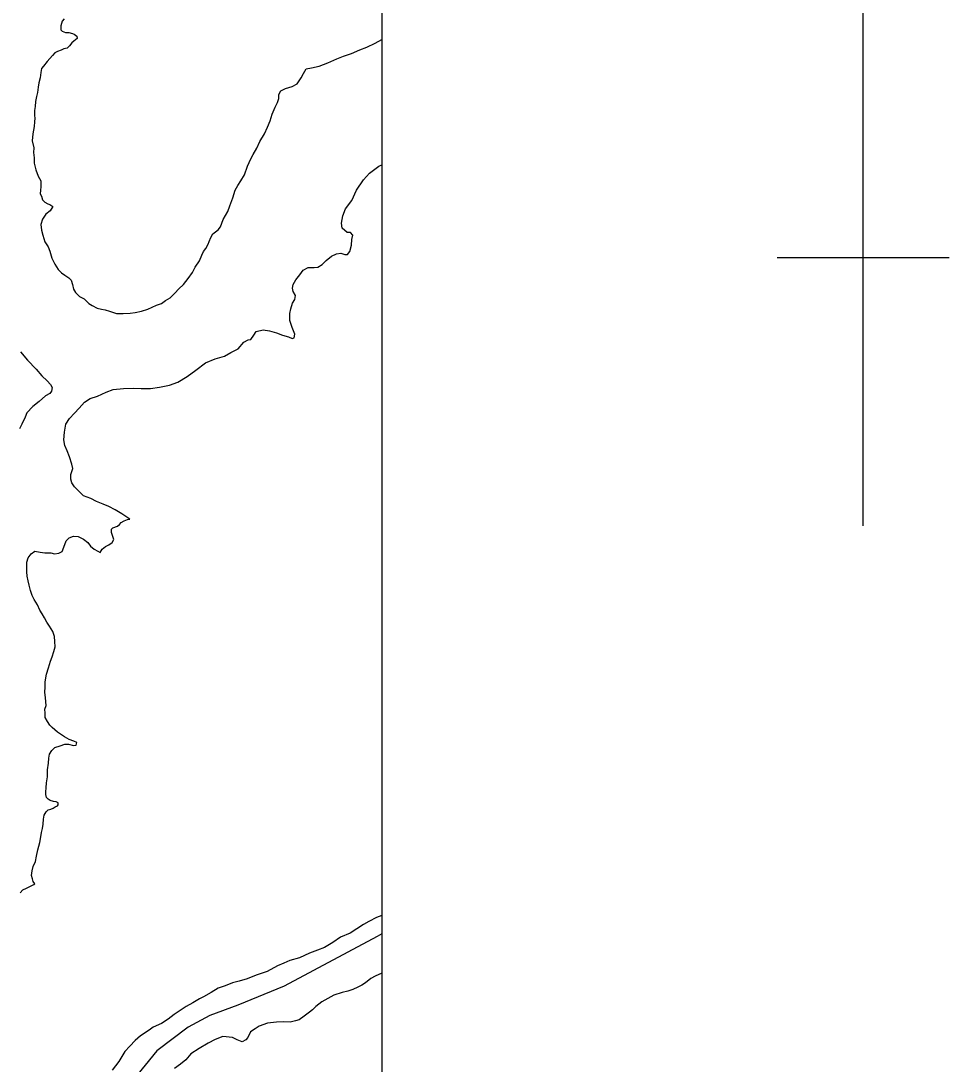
# Model space of a CAD drawing. Extents: x 670147 to 673275, y 705573 to 707613.
# Drawn here: x 670819.6 to 670879.6, y 707059.4 to 707126.8 of the extents above; entities that cross this region are included whole.
import ezdxf

# ---------------------------------------------------------------- set-up
doc = ezdxf.new("R2010")
doc.units = 0
for name, color, linetype in [('2', 7, 'Continuous'), ('9', 7, 'Continuous'), ('R_Draft', 7, 'Continuous'), ('R_NoPlot', 7, 'Continuous')]:
    doc.layers.add(name, color=color, linetype=linetype)

msp = doc.modelspace()

# ---------------------------------------------------------------- linework, layer by layer
at = {"layer": '2'}
msp.add_lwpolyline([(670842.893, 707067.818), (670842.597, 707067.644), (670836.57, 707064.431), (670833.578, 707063.199), (670831.775, 707062.539), (670830.367, 707061.791), (670828.343, 707060.25), (670826.364, 707057.83), (670824.912, 707055.101), (670824.076, 707049.997), (670823.592, 707044.364), (670823.895, 707041.994), (670824.475, 707040.181), (670825.816, 707038.368), (670827.665, 707036.845), (670830.094, 707035.757), (670832.088, 707035.539), (670834.444, 707036.01), (670836.329, 707036.699), (670839.7, 707038.766), (670841.296, 707039.999), (670842.818, 707040.761), (670842.893, 707040.786)], dxfattribs=at)
at = {"layer": '9'}
for points in [[(670822.342, 707126.962), (670822.223, 707126.796), (670822.135, 707126.495), (670822.136, 707126.255), (670822.227, 707126.15), (670822.437, 707126.076), (670822.662, 707126.078), (670822.887, 707126.019), (670823.007, 707125.96), (670823.173, 707125.826), (670823.189, 707125.676), (670822.98, 707125.524), (670822.846, 707125.403), (670822.697, 707125.207), (670822.548, 707125.056), (670822.323, 707125.009), (670822.159, 707124.933), (670821.92, 707124.841), (670821.74, 707124.764), (670821.591, 707124.583), (670821.428, 707124.402), (670821.249, 707124.19), (670821.011, 707123.903), (670820.892, 707123.737), (670820.849, 707123.481), (670820.791, 707123.15), (670820.718, 707122.819), (670820.674, 707122.533), (670820.631, 707122.202), (670820.573, 707121.946), (670820.5, 707121.615), (670820.472, 707121.3), (670820.429, 707121.029), (670820.43, 707120.713), (670820.446, 707120.533), (670820.433, 707120.308), (670820.405, 707119.992), (670820.333, 707119.526), (670820.29, 707119.075), (670820.383, 707118.625), (670820.37, 707118.324), (670820.417, 707117.979), (670820.419, 707117.618), (670820.527, 707117.198), (670820.664, 707116.793), (670820.846, 707116.494), (670820.846, 707116.344), (670820.833, 707116.103), (670820.819, 707115.878), (670820.806, 707115.652), (670820.882, 707115.488), (670820.958, 707115.263), (670821.094, 707115.114), (670821.289, 707115.01), (670821.424, 707114.951), (670821.62, 707114.817), (670821.457, 707114.545), (670821.173, 707114.333), (670820.951, 707114.001), (670820.833, 707113.654), (670820.88, 707113.294), (670820.972, 707112.979), (670821.094, 707112.544), (670821.321, 707112.215), (670821.428, 707111.946), (670821.565, 707111.496), (670821.747, 707111.106), (670821.959, 707110.762), (670822.186, 707110.538), (670822.396, 707110.39), (670822.652, 707110.211), (670822.803, 707110.062), (670822.895, 707109.777), (670822.957, 707109.477), (670823.078, 707109.267), (670823.334, 707109.014), (670823.65, 707108.866), (670823.952, 707108.552)], [(670823.952, 707108.552), (670824.162, 707108.419), (670824.478, 707108.256), (670824.763, 707108.197), (670825.003, 707108.139), (670825.289, 707108.066), (670825.739, 707107.919), (670826.174, 707107.922), (670826.624, 707107.925), (670826.953, 707107.987), (670827.357, 707108.065), (670827.761, 707108.188), (670828.315, 707108.448), (670828.644, 707108.555), (670828.912, 707108.752), (670829.196, 707108.935), (670829.509, 707109.222), (670829.762, 707109.509), (670830.06, 707109.782), (670830.373, 707110.175), (670830.64, 707110.567), (670830.833, 707110.914), (670831.101, 707111.322), (670831.263, 707111.684), (670831.367, 707111.91), (670831.516, 707112.121), (670831.664, 707112.393), (670831.738, 707112.573), (670831.826, 707112.829), (670831.96, 707113.071), (670832.303, 707113.329), (670832.467, 707113.51), (670832.629, 707113.992), (670832.94, 707114.505), (670833.073, 707114.867), (670833.265, 707115.379), (670833.412, 707115.876), (670833.59, 707116.177), (670833.768, 707116.479), (670834.005, 707116.871), (670834.197, 707117.429), (670834.419, 707117.911), (670834.582, 707118.198), (670834.82, 707118.605), (670835.012, 707119.027), (670835.309, 707119.525), (670835.501, 707119.947), (670835.663, 707120.369), (670835.811, 707120.806), (670836.003, 707121.258), (670836.151, 707121.544), (670836.224, 707121.8), (670836.238, 707122.056), (670836.356, 707122.312), (670836.67, 707122.449), (670837.104, 707122.573), (670837.418, 707122.755), (670837.671, 707123.133), (670837.834, 707123.434), (670837.997, 707123.721), (670838.356, 707123.798), (670838.835, 707123.907), (670839.404, 707124.121), (670839.987, 707124.381), (670840.405, 707124.549), (670840.929, 707124.718), (670841.467, 707124.947), (670841.916, 707125.115), (670842.469, 707125.375), (670842.893, 707125.626)], [(670828.511, 707103.145), (670829.17, 707103.285), (670829.694, 707103.484), (670830.306, 707103.849), (670830.858, 707104.243), (670831.485, 707104.713), (670832.113, 707104.973), (670832.727, 707105.158), (670833.13, 707105.386), (670833.608, 707105.63), (670833.98, 707106.068), (670834.25, 707106.205), (670834.429, 707106.221), (670834.607, 707106.508), (670834.771, 707106.75), (670835.22, 707106.858), (670835.625, 707106.801), (670836.076, 707106.669), (670836.481, 707106.506), (670836.857, 707106.404), (670837.097, 707106.3), (670837.232, 707106.346), (670837.276, 707106.572), (670837.093, 707107.006), (670836.94, 707107.456), (670836.953, 707107.907), (670837.011, 707108.208), (670837.113, 707108.584), (670837.277, 707108.826), (670837.305, 707109.081), (670837.169, 707109.336), (670837.108, 707109.546), (670837.151, 707109.786), (670837.329, 707110.088), (670837.582, 707110.405), (670837.805, 707110.722), (670838.134, 707110.89), (670838.509, 707110.893), (670838.749, 707110.909), (670839.032, 707111.077), (670839.301, 707111.334), (670839.644, 707111.622), (670839.958, 707111.774), (670840.242, 707111.806), (670840.498, 707111.733), (670840.678, 707111.719), (670840.826, 707111.916), (670840.929, 707112.337), (670840.956, 707112.698), (670841.015, 707112.984), (670840.864, 707113.148), (670840.654, 707113.146), (670840.337, 707113.43), (670840.276, 707113.745), (670840.363, 707114.226), (670840.54, 707114.678), (670840.956, 707115.222), (670841.252, 707115.885), (670841.713, 707116.55), (670842.1, 707116.988), (670842.697, 707117.428), (670842.893, 707117.528)], [(670819.533, 707105.441), (670819.986, 707104.889), (670820.544, 707104.321), (670820.906, 707103.873), (670821.253, 707103.56), (670821.464, 707103.321), (670821.586, 707103.127), (670821.542, 707102.901), (670821.423, 707102.75), (670821.139, 707102.598), (670820.736, 707102.234), (670820.334, 707101.901), (670819.931, 707101.492), (670819.828, 707101.206), (670819.606, 707100.754), (670819.473, 707100.452)], [(670821.266, 707081.548), (670821.129, 707081.802), (670821.128, 707082.073), (670821.111, 707082.328), (670821.184, 707082.584), (670821.137, 707083.08), (670821.104, 707083.44), (670821.117, 707083.756), (670821.115, 707084.116), (670821.202, 707084.598), (670821.335, 707085.004), (670821.467, 707085.441), (670821.585, 707085.727), (670821.688, 707086.059), (670821.776, 707086.375), (670821.744, 707086.72), (670821.727, 707087.035), (670821.621, 707087.35), (670821.409, 707087.694), (670821.227, 707087.964), (670821.076, 707088.233), (670820.939, 707088.502), (670820.773, 707088.742), (670820.621, 707089.086), (670820.409, 707089.43), (670820.287, 707089.685), (670820.18, 707090), (670820.088, 707090.345), (670820.027, 707090.63), (670819.965, 707090.93), (670819.933, 707091.215), (670819.932, 707091.486), (670819.944, 707091.846), (670820.033, 707092.117), (670820.211, 707092.374), (670820.465, 707092.541), (670820.795, 707092.483), (670821.11, 707092.44), (670821.5, 707092.443), (670821.725, 707092.369), (670822.01, 707092.417), (670822.219, 707092.523), (670822.322, 707092.809), (670822.485, 707093.216), (670822.678, 707093.413), (670822.948, 707093.52), (670823.262, 707093.507), (670823.593, 707093.329), (670823.88, 707093.106), (670824.061, 707092.882), (670824.302, 707092.688), (670824.527, 707092.554), (670824.678, 707092.465), (670824.812, 707092.676), (670825.02, 707092.858), (670825.23, 707092.95), (670825.454, 707093.102), (670825.572, 707093.313), (670825.481, 707093.553), (670825.42, 707093.763), (670825.403, 707093.973), (670825.508, 707094.049), (670825.792, 707094.171), (670825.926, 707094.277), (670826.03, 707094.413), (670826.225, 707094.519), (670826.449, 707094.596), (670826.599, 707094.627), (670826.087, 707094.954), (670825.651, 707095.222), (670825.245, 707095.444), (670824.884, 707095.592), (670824.433, 707095.754), (670824.072, 707095.947), (670823.592, 707096.124), (670823.35, 707096.393), (670823.018, 707096.706), (670822.852, 707096.96), (670822.775, 707097.215), (670822.789, 707097.516), (670822.906, 707097.892), (670822.845, 707098.177), (670822.707, 707098.642), (670822.54, 707099.046), (670822.388, 707099.391), (670822.34, 707099.751), (670822.367, 707100.247), (670822.454, 707100.759), (670822.707, 707101.136), (670823.02, 707101.469), (670823.318, 707101.802), (670823.66, 707102.18), (670824.033, 707102.408), (670824.497, 707102.576), (670825.065, 707102.82), (670825.529, 707102.989), (670826.188, 707103.054), (670826.818, 707103.088), (670827.328, 707103.062), (670827.942, 707103.066), (670828.511, 707103.145)], [(670819.503, 707070.462), (670819.682, 707070.659), (670819.921, 707070.765), (670820.131, 707070.872), (670820.385, 707071.009), (670820.459, 707071.055), (670820.338, 707071.204), (670820.307, 707071.369), (670820.246, 707071.579), (670820.274, 707071.88), (670820.348, 707072.166), (670820.496, 707072.497), (670820.568, 707072.843), (670820.656, 707073.25), (670820.788, 707073.716), (670820.846, 707074.077), (670820.889, 707074.378), (670820.948, 707074.619), (670820.991, 707074.905), (670821.019, 707075.221), (670821.062, 707075.491), (670821.181, 707075.703), (670821.315, 707075.824), (670821.48, 707075.885), (670821.644, 707075.946), (670821.779, 707076.022), (670821.928, 707076.083), (670821.973, 707076.159), (670821.972, 707076.294), (670821.837, 707076.353), (670821.657, 707076.367), (670821.446, 707076.426), (670821.311, 707076.515), (670821.205, 707076.634), (670821.174, 707076.829), (670821.173, 707076.995), (670821.186, 707077.265), (670821.2, 707077.581), (670821.272, 707077.972), (670821.269, 707078.423), (670821.342, 707078.859), (670821.355, 707079.175), (670821.413, 707079.43), (670821.547, 707079.672), (670821.755, 707079.869), (670822.085, 707079.976), (670822.399, 707080.068), (670822.639, 707080.07), (670822.954, 707079.982), (670823.119, 707080.013), (670823.163, 707080.179), (670822.982, 707080.268), (670822.682, 707080.371), (670822.366, 707080.549), (670822.17, 707080.683), (670821.914, 707080.861), (670821.583, 707081.145), (670821.417, 707081.309), (670821.266, 707081.548)], [(670842.893, 707069.012), (670842.539, 707068.88), (670842.061, 707068.621), (670841.702, 707068.423), (670841.269, 707068.15), (670840.836, 707067.861), (670840.223, 707067.601), (670839.731, 707067.267), (670839.178, 707066.933), (670838.744, 707066.765), (670838.206, 707066.566), (670837.578, 707066.261), (670836.949, 707066.091), (670836.546, 707065.923), (670836.157, 707065.755), (670835.47, 707065.375), (670834.766, 707065.144), (670834.183, 707064.915), (670833.674, 707064.761), (670833.24, 707064.653), (670832.762, 707064.454), (670832.313, 707064.301), (670831.865, 707064.027), (670831.357, 707063.753), (670831.103, 707063.616), (670830.67, 707063.358), (670830.251, 707063.114), (670829.863, 707062.871), (670829.475, 707062.598), (670829.087, 707062.31), (670828.639, 707062.021), (670828.115, 707061.792), (670827.847, 707061.595), (670827.294, 707061.231), (670826.936, 707060.913), (670826.594, 707060.565), (670826.266, 707060.217), (670825.88, 707059.568), (670825.449, 707059.009)], [(670842.893, 707065.27), (670842.472, 707065.078), (670842.173, 707064.925), (670841.845, 707064.653), (670841.606, 707064.501), (670841.337, 707064.364), (670841.008, 707064.226), (670840.694, 707064.119), (670840.335, 707064.026), (670839.781, 707063.857), (670839.408, 707063.629), (670839.019, 707063.431), (670838.631, 707063.113), (670838.408, 707062.901), (670838.214, 707062.764), (670837.87, 707062.491), (670837.557, 707062.249), (670837.318, 707062.187), (670836.958, 707062.109), (670836.538, 707062.136), (670836.089, 707062.118), (670835.49, 707062.039), (670834.966, 707061.84), (670834.697, 707061.673), (670834.399, 707061.475), (670834.236, 707061.114), (670834.102, 707060.963), (670833.863, 707060.841), (670833.532, 707060.974), (670833.232, 707061.107), (670832.602, 707061.177), (670832.108, 707060.994), (670831.66, 707060.75), (670831.077, 707060.401), (670830.539, 707060.066), (670830.227, 707059.673), (670829.869, 707059.4), (670829.496, 707059.112)]]:
    msp.add_lwpolyline(points, dxfattribs=at)
at = {"layer": 'R_Draft'}
for p, q in [((670874.017, 707094.178), (670874.017, 707134.74)), ((670868.451, 707111.533), (670879.579, 707111.533))]:
    msp.add_line(p, q, dxfattribs=at)
at = {"layer": 'R_NoPlot'}
msp.add_lwpolyline([(670257.195, 707521.73), (670842.893, 707521.73), (670842.893, 706992.567), (670257.195, 706992.567)], close=True, dxfattribs=at)

doc.saveas('drawing.dxf')
